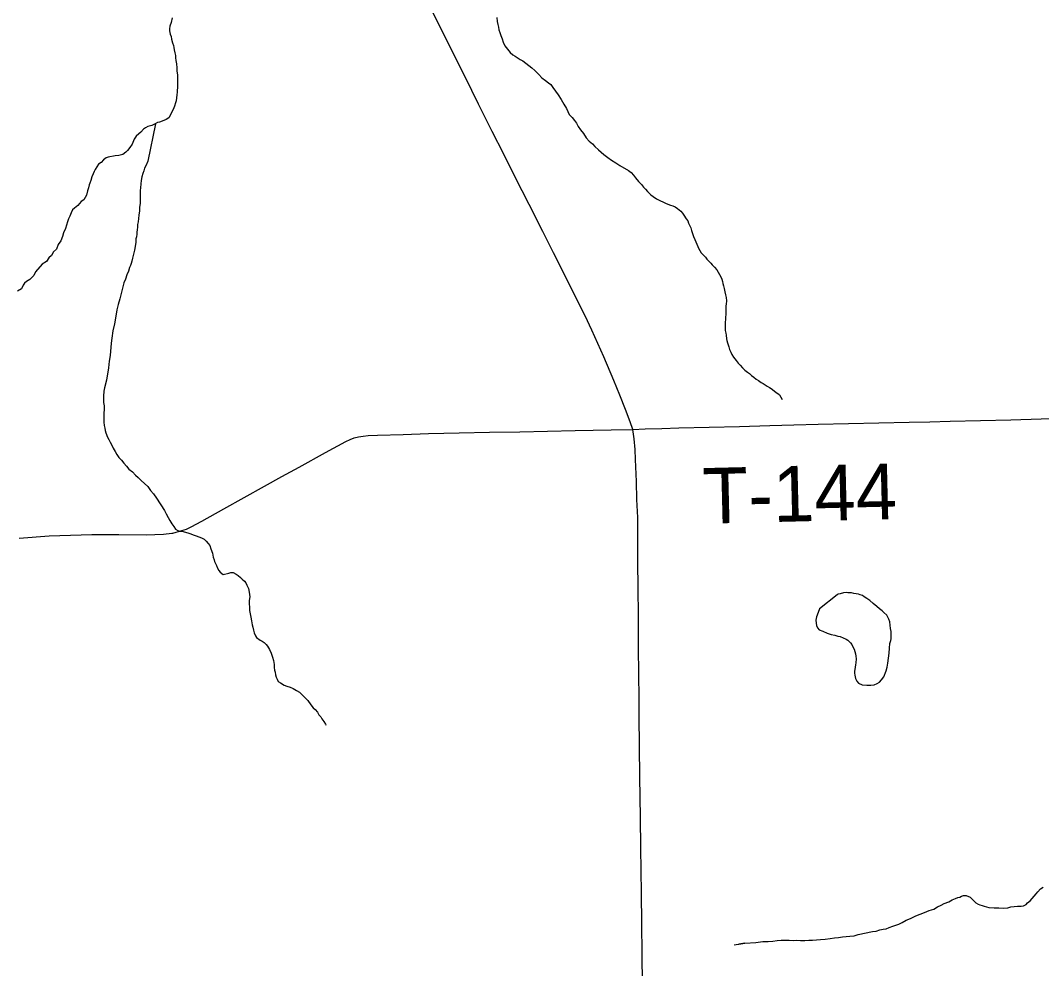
# Model space of a CAD drawing. Extents: x -11.4 to 84.1, y 11.1 to 59.
# Drawn here: x 30.516 to 31.559, y 44.72 to 45.689 of the extents above; entities that cross this region are included whole.
import ezdxf

# ---------------------------------------------------------------- set-up
doc = ezdxf.new("R2010")
doc.units = 0
for name, color, linetype in [('GM_X_County_Road', 7, 'Continuous'), ('GM_X_Minor_Lake', 7, 'Continuous'), ('GM_X_Minor_River', 7, 'Continuous'), ('GM_X_Township_Road', 7, 'Continuous'), ('GM_X_Township_Road_Text', 7, 'Continuous')]:
    doc.layers.add(name, color=color, linetype=linetype)

msp = doc.modelspace()

# ---------------------------------------------------------------- linework, layer by layer
at = {"layer": 'GM_X_County_Road'}
for points in [[(31.1412, 45.2711), (31.1386, 45.279), (31.1338, 45.2914), (31.1278, 45.3062), (31.1219, 45.321), (31.1115, 45.3453), (31.0994, 45.3725), (31.0923, 45.3871), (31.0851, 45.4017), (31.0712, 45.4295), (31.0601, 45.4514), (31.0491, 45.4733), (31.0351, 45.501), (31.0211, 45.5287), (31.0093, 45.5522), (30.9975, 45.5756), (30.9836, 45.6034), (30.9698, 45.6312), (30.9588, 45.6533), (30.9478, 45.6754), (30.9339, 45.7032)], [(31.1511, 44.7042), (31.1508, 44.7353), (31.1504, 44.7664), (31.15, 44.7974), (31.1497, 44.8206), (31.1494, 44.8438), (31.149, 44.8749), (31.1487, 44.8956), (31.1484, 44.9163), (31.1481, 44.9474), (31.1477, 44.9784), (31.1475, 44.9988), (31.1473, 45.0192), (31.147, 45.0503), (31.1468, 45.0814), (31.1466, 45.1087), (31.1464, 45.1361), (31.1462, 45.1587), (31.1461, 45.1812), (31.1454, 45.1996), (31.1448, 45.218), (31.144, 45.2405), (31.1434, 45.2508), (31.1426, 45.2616), (31.1412, 45.2711)]]:
    msp.add_lwpolyline(points, dxfattribs=at)
at = {"layer": 'GM_X_Minor_Lake'}
for points in [[(31.3499, 45.1023), (31.3318, 45.0878), (31.3304, 45.084), (31.3289, 45.0798), (31.3282, 45.0763), (31.3283, 45.0733), (31.3287, 45.071), (31.3299, 45.0684), (31.3314, 45.0665), (31.3353, 45.065), (31.3395, 45.0632), (31.3437, 45.0618), (31.3475, 45.0611), (31.3505, 45.06), (31.3528, 45.0596), (31.3559, 45.0582), (31.3589, 45.0571), (31.3609, 45.056), (31.3636, 45.0533), (31.3647, 45.0515), (31.3659, 45.0492), (31.3671, 45.0466), (31.3679, 45.0443), (31.3687, 45.042), (31.3691, 45.0397), (31.3692, 45.0367), (31.3688, 45.0329), (31.3685, 45.0306), (31.3682, 45.0283), (31.3678, 45.026), (31.3675, 45.0241), (31.3675, 45.0222), (31.3679, 45.02), (31.3687, 45.0169), (31.3699, 45.0139), (31.3715, 45.012), (31.3753, 45.0102), (31.3802, 45.0099), (31.3844, 45.01), (31.3878, 45.0104), (31.3909, 45.0116), (31.3931, 45.0131), (31.3953, 45.0155), (31.3976, 45.0185), (31.3998, 45.0247), (31.4008, 45.0285), (31.4015, 45.0323), (31.4022, 45.0376), (31.4029, 45.0426), (31.4032, 45.0479), (31.4038, 45.0525), (31.4046, 45.0555), (31.4049, 45.0574), (31.4052, 45.0597), (31.4052, 45.062), (31.4052, 45.0647), (31.4043, 45.0677), (31.4039, 45.0711), (31.4035, 45.0745), (31.4027, 45.0772), (31.4015, 45.0794), (31.4007, 45.0813), (31.3976, 45.0843), (31.3957, 45.0858), (31.393, 45.088), (31.3903, 45.0903), (31.3868, 45.0933), (31.3834, 45.0963), (31.3803, 45.0985), (31.3776, 45.1003), (31.3757, 45.1015), (31.3734, 45.1022), (31.3715, 45.1029), (31.3692, 45.1032), (31.3669, 45.1036), (31.3646, 45.1043), (31.3608, 45.1043), (31.3589, 45.1046), (31.3563, 45.1042), (31.3529, 45.1034), (31.351, 45.103), (31.3499, 45.1023)], [(31.3499, 45.1023), (31.3318, 45.0878), (31.3304, 45.084), (31.3289, 45.0798), (31.3282, 45.0763), (31.3283, 45.0733), (31.3287, 45.071), (31.3299, 45.0684), (31.3314, 45.0665), (31.3353, 45.065), (31.3395, 45.0632), (31.3437, 45.0618), (31.3475, 45.0611), (31.3505, 45.06), (31.3528, 45.0596), (31.3559, 45.0582), (31.3589, 45.0571), (31.3609, 45.056), (31.3636, 45.0533), (31.3647, 45.0515), (31.3659, 45.0492), (31.3671, 45.0466), (31.3679, 45.0443), (31.3687, 45.042), (31.3691, 45.0397), (31.3692, 45.0367), (31.3688, 45.0329), (31.3685, 45.0306), (31.3682, 45.0283), (31.3678, 45.026), (31.3675, 45.0241), (31.3675, 45.0222), (31.3679, 45.02), (31.3687, 45.0169), (31.3699, 45.0139), (31.3715, 45.012), (31.3753, 45.0102), (31.3802, 45.0099), (31.3844, 45.01), (31.3878, 45.0104), (31.3909, 45.0116)], [(31.3909, 45.0116), (31.3931, 45.0131), (31.3953, 45.0155), (31.3976, 45.0185), (31.3998, 45.0247), (31.4008, 45.0285), (31.4015, 45.0323), (31.4022, 45.0376), (31.4029, 45.0426), (31.4032, 45.0479), (31.4038, 45.0525), (31.4046, 45.0555), (31.4049, 45.0574), (31.4052, 45.0597), (31.4052, 45.062), (31.4052, 45.0647), (31.4043, 45.0677), (31.4039, 45.0711), (31.4035, 45.0745), (31.4027, 45.0772), (31.4015, 45.0794), (31.4007, 45.0813), (31.3976, 45.0843), (31.3957, 45.0858), (31.393, 45.088), (31.3903, 45.0903), (31.3868, 45.0933), (31.3834, 45.0963), (31.3803, 45.0985), (31.3776, 45.1003), (31.3757, 45.1015), (31.3734, 45.1022), (31.3715, 45.1029), (31.3692, 45.1032), (31.3669, 45.1036), (31.3646, 45.1043), (31.3608, 45.1043), (31.3589, 45.1046), (31.3563, 45.1042), (31.3529, 45.1034), (31.351, 45.103), (31.3499, 45.1023)]]:
    msp.add_lwpolyline(points, dxfattribs=at)
at = {"layer": 'GM_X_Minor_River'}
for points in [[(30.6707, 45.6915), (30.6697, 45.6869), (30.6682, 45.6831), (30.6679, 45.6804), (30.6679, 45.6781), (30.6687, 45.6747), (30.6695, 45.6724), (30.6699, 45.6698)], [(31.0023, 45.692), (31.0027, 45.6878), (31.0032, 45.6848), (31.004, 45.6821), (31.0044, 45.6791), (31.0052, 45.6764), (31.0064, 45.6734), (31.0076, 45.67), (31.0088, 45.6666), (31.0104, 45.6628), (31.0131, 45.6594), (31.0158, 45.6561), (31.0185, 45.6538), (31.0208, 45.6523), (31.0231, 45.6509), (31.0262, 45.649), (31.0289, 45.6475), (31.0319, 45.6453), (31.035, 45.6427), (31.0381, 45.6405), (31.0412, 45.6378), (31.045, 45.6337), (31.0481, 45.6304), (31.052, 45.6274), (31.0551, 45.6251), (31.0574, 45.6233), (31.0593, 45.6203), (31.062, 45.6165), (31.0648, 45.6128), (31.0679, 45.6082), (31.0706, 45.6033), (31.0734, 45.5988), (31.0761, 45.5928), (31.0792, 45.5898), (31.0815, 45.5868), (31.0835, 45.5838), (31.0854, 45.5804), (31.0878, 45.577), (31.0909, 45.5733), (31.0936, 45.5691), (31.0967, 45.5654), (31.0998, 45.5628), (31.1025, 45.5601)], [(30.6699, 45.6698), (30.6708, 45.666), (30.6719, 45.6633), (30.6724, 45.6611), (30.6728, 45.6588), (30.6732, 45.6558), (30.674, 45.6531), (30.6741, 45.6508), (30.6745, 45.6478), (30.6749, 45.6444), (30.6754, 45.6406), (30.6754, 45.6372), (30.6759, 45.6334), (30.6759, 45.6296), (30.676, 45.6261), (30.676, 45.6242), (30.6761, 45.622), (30.6758, 45.6155), (30.6755, 45.6128), (30.6751, 45.6098), (30.6748, 45.6067), (30.6741, 45.6048), (30.673, 45.6014), (30.6723, 45.5995), (30.6708, 45.5964), (30.6697, 45.5941), (30.6686, 45.5918), (30.6671, 45.5895), (30.6645, 45.5876), (30.6603, 45.586), (30.6577, 45.5848), (30.6558, 45.5847), (30.6532, 45.5832), (30.6498, 45.5816), (30.6456, 45.5804), (30.6433, 45.5792), (30.6415, 45.5777), (30.6385, 45.5746), (30.6366, 45.573), (30.634, 45.5707), (30.6318, 45.5676), (30.6296, 45.5626), (30.6274, 45.5592), (30.6251, 45.5561), (30.6233, 45.5542), (30.6203, 45.5518), (30.6161, 45.551), (30.6123, 45.5506), (30.6051, 45.5493), (30.6032, 45.5485), (30.6006, 45.5466), (30.598, 45.5439), (30.5954, 45.5419), (30.5935, 45.5392), (30.592, 45.5365), (30.5909, 45.5346), (30.5898, 45.5323), (30.5887, 45.5293), (30.5877, 45.5254), (30.5866, 45.5228), (30.5858, 45.5209), (30.5851, 45.5178), (30.584, 45.5147), (30.583, 45.5105), (30.5804, 45.5056), (30.5778, 45.504), (30.5744, 45.4998), (30.571, 45.497), (30.5688, 45.4955), (30.5673, 45.4924), (30.5662, 45.489), (30.5648, 45.4863), (30.5637, 45.4832), (30.5626, 45.4798), (30.5615, 45.4763), (30.5597, 45.4721), (30.5586, 45.4683), (30.5568, 45.4637), (30.5542, 45.4599), (30.5524, 45.4553), (30.5494, 45.4526), (30.5472, 45.4487), (30.5445, 45.4464), (30.5423, 45.4426), (30.5378, 45.4398), (30.5311, 45.4321), (30.5293, 45.4283), (30.5252, 45.4244), (30.5218, 45.4221), (30.5199, 45.4205), (30.5184, 45.4186), (30.5166, 45.4148), (30.5128, 45.4124)], [(30.6535, 45.5834), (30.6458, 45.545), (30.644, 45.5412), (30.6425, 45.5381), (30.6418, 45.5351), (30.6407, 45.5324), (30.6396, 45.529), (30.6389, 45.5255), (30.6386, 45.5221), (30.6383, 45.5179), (30.638, 45.5152), (30.638, 45.5133), (30.638, 45.5103), (30.6381, 45.5061), (30.6378, 45.5019), (30.6371, 45.4981), (30.6372, 45.4943), (30.6365, 45.4901), (30.6362, 45.4867), (30.6358, 45.4833), (30.6351, 45.4806), (30.6352, 45.4776), (30.6348, 45.4749), (30.6345, 45.4726), (30.6345, 45.4707), (30.6342, 45.468), (30.6335, 45.4657), (30.6335, 45.4623), (30.6328, 45.4581), (30.6322, 45.4543), (30.6311, 45.4501), (30.63, 45.4459), (30.6293, 45.4429), (30.6286, 45.4406), (30.6279, 45.4386), (30.6271, 45.4367), (30.6261, 45.4329), (30.6242, 45.4291), (30.6228, 45.4245), (30.6213, 45.4207), (30.617, 45.4046), (30.6156, 45.3989), (30.6142, 45.3932), (30.6132, 45.3867), (30.6118, 45.3791), (30.61, 45.3718), (30.609, 45.3642), (30.6083, 45.3592), (30.6074, 45.3467), (30.6063, 45.3409), (30.6057, 45.3341), (30.6036, 45.3215), (30.6015, 45.3135), (30.6008, 45.3101), (30.6005, 45.3051), (30.6005, 45.3017), (30.6006, 45.2986), (30.601, 45.2952), (30.6011, 45.2914), (30.6008, 45.2876), (30.6008, 45.2827), (30.6009, 45.2785), (30.601, 45.2751), (30.6018, 45.2724), (30.6022, 45.2702), (30.603, 45.2675), (30.6046, 45.2633), (30.6058, 45.2607), (30.6073, 45.2581), (30.6089, 45.2551), (30.6105, 45.252), (30.6124, 45.2486), (30.614, 45.2456), (30.6163, 45.2426), (30.6187, 45.2396), (30.6214, 45.2366), (30.6241, 45.2336), (30.6264, 45.2306), (30.6302, 45.228), (30.633, 45.2246), (30.636, 45.222), (30.6391, 45.219), (30.6422, 45.216), (30.6457, 45.2127), (30.6484, 45.2089), (30.6515, 45.2052), (30.6546, 45.201), (30.6628, 45.1882), (30.6644, 45.1849), (30.6664, 45.1811), (30.6683, 45.1781), (30.6703, 45.1747), (30.6722, 45.1721), (30.6741, 45.1694), (30.6765, 45.1679), (30.6784, 45.1672), (30.6806, 45.1672), (30.6841, 45.1662)], [(31.1025, 45.5601), (31.106, 45.5568), (31.1117, 45.5519), (31.1156, 45.5489), (31.1194, 45.5463), (31.1237, 45.5434), (31.1279, 45.5408), (31.1367, 45.5356), (31.1394, 45.5334), (31.1417, 45.5307), (31.144, 45.5281), (31.1468, 45.5244), (31.1499, 45.5214), (31.1522, 45.5187), (31.1541, 45.5165), (31.1561, 45.5142), (31.1595, 45.5109), (31.1618, 45.509), (31.1653, 45.5068), (31.1687, 45.5049), (31.1726, 45.5031), (31.1753, 45.502), (31.1795, 45.5002), (31.1821, 45.4995), (31.1844, 45.4984), (31.1867, 45.4969), (31.1902, 45.4939), (31.1918, 45.492), (31.1933, 45.4901), (31.1956, 45.4864), (31.1972, 45.4841), (31.198, 45.4818), (31.1992, 45.4796), (31.2004, 45.4769), (31.2012, 45.4743), (31.202, 45.4713), (31.2032, 45.4682), (31.2044, 45.4652), (31.2055, 45.4626), (31.2067, 45.4603), (31.2075, 45.458), (31.2083, 45.4562), (31.211, 45.4516), (31.2134, 45.449), (31.2153, 45.4471), (31.2168, 45.4449), (31.2188, 45.443), (31.2207, 45.4411), (31.2223, 45.4393), (31.2246, 45.437), (31.2269, 45.434), (31.2312, 45.4269), (31.232, 45.4246), (31.2328, 45.4223), (31.2332, 45.4201), (31.2336, 45.4178), (31.2344, 45.4151), (31.2353, 45.4117), (31.2357, 45.4087), (31.2365, 45.406), (31.2369, 45.4026), (31.2366, 45.3992), (31.2363, 45.3973), (31.2363, 45.3943), (31.236, 45.3908), (31.236, 45.3882), (31.2357, 45.3863), (31.2357, 45.3836), (31.2354, 45.3802), (31.2355, 45.3771), (31.2355, 45.3745), (31.2355, 45.3722), (31.236, 45.3695), (31.2364, 45.3673), (31.2368, 45.3638), (31.2372, 45.3619), (31.238, 45.3597), (31.2384, 45.3574), (31.2392, 45.3555), (31.24, 45.3529), (31.2412, 45.3502), (31.2424, 45.3476), (31.244, 45.3449), (31.2467, 45.3416), (31.2486, 45.3389), (31.2509, 45.3367), (31.2533, 45.3341), (31.2556, 45.3318), (31.2583, 45.3296), (31.2602, 45.3281), (31.2625, 45.3262), (31.2648, 45.3244), (31.2671, 45.3225), (31.2694, 45.321), (31.2721, 45.3192), (31.2744, 45.3181), (31.2764, 45.3166), (31.2783, 45.3155), (31.2806, 45.314), (31.2825, 45.3129), (31.2871, 45.3091)], [(31.2871, 45.3091), (31.2906, 45.3069), (31.291, 45.3065), (31.2937, 45.3016)], [(30.6841, 45.1662), (30.6875, 45.1651), (30.6898, 45.1644), (30.6921, 45.1636), (30.6952, 45.1625), (30.6978, 45.1614), (30.7005, 45.1603), (30.7032, 45.1589), (30.7055, 45.157), (30.7074, 45.1548), (30.709, 45.1525), (30.7102, 45.1491), (30.7118, 45.1446), (30.7126, 45.1408), (30.7134, 45.1381), (30.7138, 45.1362), (30.715, 45.1343), (30.7158, 45.1321), (30.717, 45.1294), (30.7182, 45.1272), (30.7197, 45.1253), (30.7228, 45.1231), (30.7285, 45.1243), (30.7307, 45.1251), (30.733, 45.1251), (30.7361, 45.1233), (30.738, 45.1218), (30.7403, 45.1199), (30.7422, 45.1181), (30.7445, 45.1162), (30.7457, 45.1143), (30.7469, 45.1121), (30.7485, 45.1087), (30.7493, 45.1049), (30.7498, 45.1003), (30.7494, 45.0965), (30.7496, 45.0862), (30.7504, 45.0828), (30.7509, 45.0794), (30.7517, 45.0756), (30.7525, 45.0715), (30.7529, 45.0692), (30.7537, 45.0662), (30.7545, 45.0635), (30.7557, 45.0605), (30.7569, 45.0586), (30.7604, 45.056), (30.7627, 45.0549), (30.7646, 45.0534), (30.7665, 45.0515), (30.7681, 45.0497), (30.77, 45.0463), (30.7716, 45.0425), (30.7732, 45.0387), (30.774, 45.0353), (30.7748, 45.0311), (30.7749, 45.0281), (30.7753, 45.0254), (30.7757, 45.0232), (30.7762, 45.0205), (30.777, 45.0182), (30.7778, 45.016), (30.7789, 45.0137), (30.7812, 45.0122), (30.7851, 45.01), (30.7877, 45.0089), (30.7912, 45.0078), (30.7942, 45.0064), (30.7977, 45.0045), (30.8008, 45.0027), (30.8035, 45), (30.8066, 44.9971), (30.8093, 44.9944), (30.8124, 44.9899), (30.8147, 44.9869), (30.8166, 44.9851), (30.819, 44.9824), (30.8205, 44.9798), (30.8225, 44.9775), (30.8236, 44.9757), (30.8256, 44.973), (30.8271, 44.97), (30.8275, 44.9696), (30.8279, 44.9696)], [(31.2445, 44.7449), (31.2555, 44.7466), (31.2495, 44.7454), (31.2555, 44.7466), (31.2669, 44.7472), (31.2741, 44.748), (31.2794, 44.7481), (31.284, 44.7486), (31.2885, 44.749), (31.2927, 44.7495), (31.2973, 44.7496), (31.301, 44.7496), (31.3049, 44.7493), (31.3087, 44.7494), (31.3125, 44.7491), (31.317, 44.7491), (31.3208, 44.7496), (31.3246, 44.7496), (31.3288, 44.7497), (31.3329, 44.7502), (31.3375, 44.7506), (31.3428, 44.7511), (31.3473, 44.7519), (31.3511, 44.7524), (31.3553, 44.7528), (31.3591, 44.7532), (31.3629, 44.7537), (31.3671, 44.7541), (31.3712, 44.7553), (31.386, 44.7582), (31.3898, 44.7587), (31.3936, 44.7599), (31.397, 44.7607), (31.4, 44.7611), (31.403, 44.7623), (31.4068, 44.7639), (31.4128, 44.7659), (31.4162, 44.7675), (31.4204, 44.7698), (31.4249, 44.7718), (31.4302, 44.7742), (31.4347, 44.7762), (31.4392, 44.7778), (31.4437, 44.7797), (31.4486, 44.7813), (31.4524, 44.7837), (31.4562, 44.7853), (31.4592, 44.7868), (31.4641, 44.7888), (31.4675, 44.7908), (31.4709, 44.792), (31.4731, 44.7931), (31.475, 44.7935), (31.4769, 44.7943), (31.4788, 44.7951), (31.4815, 44.7952), (31.4857, 44.7933), (31.4888, 44.7904), (31.4915, 44.7877), (31.4938, 44.7863), (31.4957, 44.7855), (31.498, 44.7848), (31.4999, 44.7841), (31.5048, 44.783), (31.5102, 44.7827), (31.5151, 44.7824), (31.52, 44.7821), (31.5242, 44.7826), (31.5272, 44.7834), (31.5341, 44.7843), (31.5379, 44.7843), (31.5401, 44.7847), (31.5428, 44.7859), (31.5443, 44.7878), (31.5469, 44.7898), (31.5491, 44.7921), (31.551, 44.7944), (31.5532, 44.7967), (31.5547, 44.799), (31.5577, 44.8021), (31.5603, 44.8037)]]:
    msp.add_lwpolyline(points, dxfattribs=at)
at = {"layer": 'GM_X_Township_Road'}
for points in [[(31.1412, 45.2711), (31.1386, 45.279), (31.1338, 45.2914), (31.1278, 45.3062), (31.1219, 45.321), (31.1115, 45.3453), (31.0994, 45.3725), (31.0923, 45.3871), (31.0851, 45.4017), (31.0712, 45.4295), (31.0601, 45.4514), (31.0491, 45.4733), (31.0351, 45.501), (31.0211, 45.5287), (31.0093, 45.5522), (30.9975, 45.5756), (30.9836, 45.6034), (30.9698, 45.6312), (30.9588, 45.6533), (30.9478, 45.6754), (30.9339, 45.7032)], [(31.1412, 45.2711), (31.1539, 45.2716), (31.1709, 45.2721), (31.188, 45.2727), (31.219, 45.2735), (31.2501, 45.2743), (31.2811, 45.2751), (31.3057, 45.2757), (31.3304, 45.2764), (31.3614, 45.2771), (31.3925, 45.2778), (31.4235, 45.2785), (31.4444, 45.279), (31.4652, 45.2795), (31.4962, 45.2803), (31.5273, 45.281), (31.5583, 45.2818), (31.5751, 45.2822)], [(30.6805, 45.1678), (30.6852, 45.1694), (30.69, 45.1715), (30.701, 45.1774), (30.7234, 45.1902), (30.7441, 45.2017), (30.7648, 45.2133), (30.7826, 45.223), (30.8004, 45.2327), (30.8274, 45.2477), (30.8479, 45.2588), (30.8526, 45.2608), (30.8566, 45.2624), (30.8609, 45.2636), (30.8656, 45.2644), (30.8708, 45.2649), (30.8803, 45.2652), (30.9064, 45.2661), (30.9325, 45.2669), (30.9636, 45.2676), (30.9947, 45.2682), (31.0257, 45.2688), (31.054, 45.2694), (31.0823, 45.27), (31.1007, 45.2704), (31.1191, 45.2707), (31.1412, 45.2711)], [(31.1511, 44.7042), (31.1508, 44.7353), (31.1504, 44.7664), (31.15, 44.7974), (31.1497, 44.8206), (31.1494, 44.8438), (31.149, 44.8749), (31.1487, 44.8956), (31.1484, 44.9163), (31.1481, 44.9474), (31.1477, 44.9784), (31.1475, 44.9988), (31.1473, 45.0192), (31.147, 45.0503), (31.1468, 45.0814), (31.1466, 45.1087), (31.1464, 45.1361), (31.1462, 45.1587), (31.1461, 45.1812), (31.1454, 45.1996), (31.1448, 45.218), (31.144, 45.2405), (31.1434, 45.2508), (31.1426, 45.2616), (31.1412, 45.2711)], [(30.5142, 45.1602), (30.545, 45.1625), (30.5668, 45.1631), (30.5886, 45.1638), (30.6163, 45.1637), (30.6441, 45.1635), (30.6619, 45.1641), (30.6704, 45.1652)], [(30.6704, 45.1652), (30.6714, 45.1653), (30.6805, 45.1678)]]:
    msp.add_lwpolyline(points, dxfattribs=at)

# ---------------------------------------------------------------- texts
at = {"layer": 'GM_X_Township_Road_Text'}
msp.add_text('T-144', height=0.05682, rotation=1.4052, dxfattribs=at).set_placement((31.2132, 45.1748))

doc.saveas('drawing.dxf')
